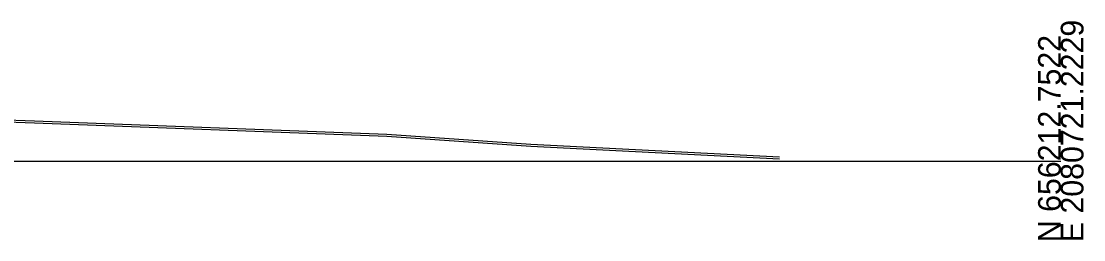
# Model space of a CAD drawing. Extents: x 1131015 to 1136271, y 133453 to 174329.
# Drawn here: x 1132512.1 to 1132643.3, y 167658 to 167685 of the extents above; entities that cross this region are included whole.
import ezdxf

# ---------------------------------------------------------------- set-up
doc = ezdxf.new("R2010")
doc.units = 0
for name, color, linetype in [('DESIGN - SHEET - Light Grid', 7, 'Continuous'), ('SURVEY - GROUND - Bottom of Topsoil Layer', 7, 'Continuous'), ('SURVEY - GROUND - Top of Ground', 7, 'Continuous')]:
    doc.layers.add(name, color=color, linetype=linetype)

msp = doc.modelspace()

# ---------------------------------------------------------------- linework, layer by layer
at = {"layer": 'DESIGN - SHEET - Light Grid'}
msp.add_line((1132340.46, 167667.66), (1132640.46, 167667.66), dxfattribs=at)
at = {"layer": 'SURVEY - GROUND - Bottom of Topsoil Layer'}
for p, q in [((1132504.88, 167672.75), (1132513.74, 167672.41)), ((1132513.74, 167672.41), (1132557.23, 167670.76)), ((1132557.23, 167670.76), (1132575.04, 167669.51)), ((1132575.04, 167669.51), (1132605.73, 167667.96))]:
    msp.add_line(p, q, dxfattribs=at)
at = {"layer": 'SURVEY - GROUND - Top of Ground'}
for p, q in [((1132504.88, 167673), (1132513.74, 167672.66)), ((1132513.74, 167672.66), (1132557.23, 167671.01)), ((1132557.23, 167671.01), (1132575.04, 167669.76)), ((1132575.04, 167669.76), (1132605.73, 167668.21))]:
    msp.add_line(p, q, dxfattribs=at)

# ---------------------------------------------------------------- texts
at = {"layer": 'DESIGN - SHEET - Light Grid'}
for s, p in [('E 2080721.2229', (1132643.26, 167657.66)), ('N 656212.7522', (1132640.46, 167657.66))]:
    msp.add_text(s, height=2.8, rotation=90, dxfattribs=at).set_placement(p)

doc.saveas('drawing.dxf')
